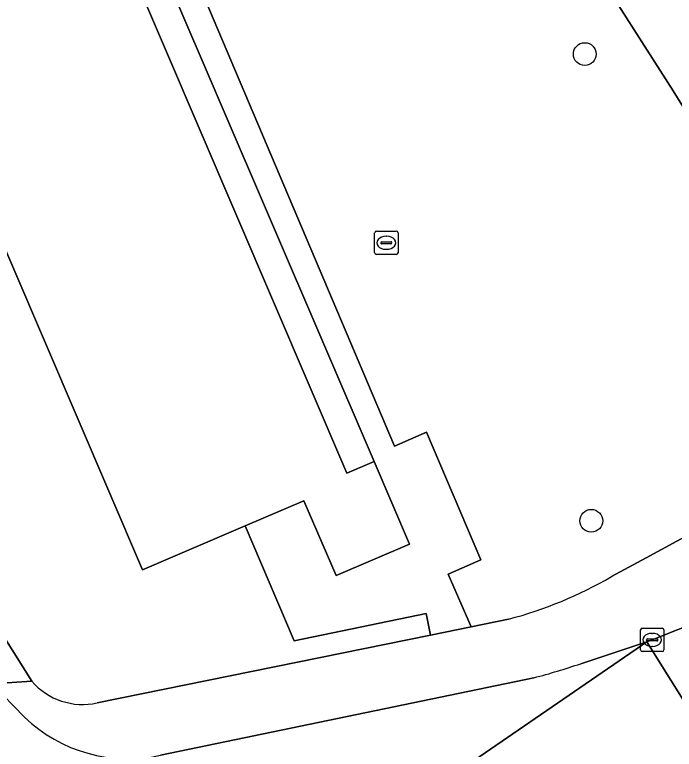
# Model space of a CAD drawing. Extents: x 160077 to 160948, y 386481 to 387498.
# Drawn here: x 160384.29 to 160412.59, y 386874.51 to 386906.01 of the extents above; entities that cross this region are included whole.
import ezdxf

# ---------------------------------------------------------------- set-up
doc = ezdxf.new("R2010")
doc.units = 0
for name, color, linetype in [('IMGEO_Boom', 7, 'Continuous'), ('IMGEO_Fietspad_gesloten', 7, 'Continuous'), ('IMGEO_Groenvoorziening', 7, 'Continuous'), ('IMGEO_Kolk', 7, 'Continuous'), ('IMGEO_Pand', 7, 'Continuous'), ('IMGEO_Rijbaan_lokaal_gesloten', 7, 'Continuous'), ('IMGEO_Rijbaan_lokaal_open', 7, 'Continuous'), ('IMGEO_Rioolput', 7, 'Continuous'), ('IMGEO_Voetpad_open', 7, 'Continuous')]:
    doc.layers.add(name, color=color, linetype=linetype)

msp = doc.modelspace()

# ---------------------------------------------------------------- linework, layer by layer
at = {"layer": 'IMGEO_Boom'}
for centre in [(160408.746, 386904.324), (160409.027, 386884.307)]:
    msp.add_circle(centre, 0.489, dxfattribs=at)
at = {"layer": 'IMGEO_Fietspad_gesloten'}
for points in [[(160384.718, 386875.882), (160383.32, 386877.321), (160343.718, 386940.41), (160343.653, 386940.514), (160340.267, 386945.91), (160336.414, 386952.059), (160311.846, 386991.299)], [(160399.68, 386871.062), (160411.413, 386879.123), (160408.572, 386878.179)], [(160406.568, 386877.578), (160390.542, 386874.252)]]:
    msp.add_lwpolyline(points, dxfattribs=at)
for centre, radius, start, end in [((160398.904, 386906.775), 30.186, 284.708, 288.68), ((160389.154, 386880.513), 6.413, 226.2304, 282.4983)]:
    msp.add_arc(centre, radius, start, end, dxfattribs=at)
at = {"layer": 'IMGEO_Groenvoorziening'}
for points in [[(160382.328, 386950.748), (160381.9, 386950.487), (160380.291, 386953.014), (160380.863, 386953.4), (160375.091, 386962.445), (160371.041, 386959.892), (160349.319, 386946.138), (160344.231, 386942.938), (160344.15, 386942.871), (160344.012, 386942.759), (160385.024, 386877.426)], [(160387.832, 386876.495), (160402.136, 386879.409), (160401.949, 386880.328), (160396.287, 386879.166), (160394.179, 386884.089), (160389.777, 386882.204), (160367.51, 386934.196), (160372.585, 386936.369), (160370.414, 386941.438), (160375.213, 386943.493), (160374.906, 386944.211), (160376.91, 386945.068), (160376.8, 386945.325), (160377.168, 386945.482), (160383.799, 386948.34), (160382.328, 386950.748)], [(160387.823, 386942.091), (160382.202, 386939.689), (160383.11, 386937.529), (160379.951, 386936.149), (160400.589, 386887.504), (160401.965, 386888.113), (160404.29, 386882.638), (160402.891, 386882.025), (160403.874, 386879.763), (160405.479, 386880.09)], [(160409.893, 386881.917), (160411.377, 386882.716), (160417.798, 386886.204), (160421.525, 386888.269), (160416.406, 386896.516), (160412.535, 386902.752), (160408.864, 386908.506), (160403.038, 386917.636), (160399.533, 386923.281), (160396.796, 386927.687), (160394.729, 386930.878), (160392.284, 386934.918), (160389.939, 386938.794), (160387.823, 386942.091)]]:
    msp.add_lwpolyline(points, dxfattribs=at)
for centre, radius, start, end in [((160400.977, 386897.211), 17.703, 284.731, 300.2393), ((160387.218, 386879.343), 2.914, 221.1482, 282.1657)]:
    msp.add_arc(centre, radius, start, end, dxfattribs=at)
at = {"layer": 'IMGEO_Kolk'}
for p, q in [((160411.139, 386878.773), (160411.139, 386879.625)), ((160411.214, 386879.699), (160412.066, 386879.699)), ((160411.627, 386879.479), (160411.652, 386879.479)), ((160412.14, 386879.625), (160412.14, 386878.773)), ((160411.398, 386879.193), (160411.398, 386879.205)), ((160411.836, 386879.156), (160411.438, 386879.156)), ((160411.441, 386879.242), (160411.839, 386879.242)), ((160411.882, 386879.205), (160411.882, 386879.193)), ((160411.65, 386878.919), (160411.625, 386878.919)), ((160412.066, 386878.699), (160411.214, 386878.699))]:
    msp.add_line(p, q, dxfattribs=at)
for points in [[(160411.139, 386878.773), (160411.139, 386879.625)], [(160411.214, 386879.699), (160412.066, 386879.699)], [(160412.14, 386879.625), (160412.14, 386878.773)], [(160412.066, 386878.699), (160411.214, 386878.699)]]:
    msp.add_lwpolyline(points, dxfattribs=at)
for centre, radius, start, end in [((160411.216, 386879.623), 0.0765, 91.552, 178.448), ((160411.216, 386879.623), 0.0765, 91.552, 178.448), ((160412.064, 386879.623), 0.0765, 1.552, 88.448), ((160412.064, 386879.623), 0.0765, 1.552, 88.448), ((160411.438, 386879.202), 0.0403, 85.8775, 175.7526), ((160411.435, 386879.192), 0.0366, 178.938, 274.7102), ((160411.839, 386879.199), 0.043, 264.8664, 352.4533), ((160411.843, 386879.204), 0.0386, 1.7309, 96.639), ((160411.216, 386878.775), 0.0765, 181.552, 268.448), ((160411.216, 386878.775), 0.0765, 181.552, 268.448), ((160412.064, 386878.775), 0.0765, 271.552, 358.448), ((160412.064, 386878.775), 0.0765, 271.552, 358.448)]:
    msp.add_arc(centre, radius, start, end, dxfattribs=at)
for centre, major_axis, ratio, start_param, end_param in [((160411.626, 386879.199), (-0.387, 0.002), 0.722429, 4.712389, 7.853982), ((160411.651, 386879.199), (-0.39, 0.002), 0.717154, 1.570796, 4.712389)]:
    msp.add_ellipse(centre, major_axis=major_axis, ratio=ratio, start_param=start_param, end_param=end_param, dxfattribs=at)
at = {"layer": 'IMGEO_Pand'}
msp.add_lwpolyline([(160396.703, 386885.17), (160398.079, 386881.957), (160401.233, 386883.307), (160399.716, 386886.848), (160398.538, 386886.344), (160376.545, 386937.697), (160377.683, 386938.184), (160379.502, 386938.998), (160379.667, 386938.611), (160380.034, 386938.768), (160379.763, 386939.403), (160379.506, 386939.294), (160378.482, 386941.694), (160378.738, 386941.803), (160377.168, 386945.482), (160376.8, 386945.325), (160376.91, 386945.068), (160374.906, 386944.211), (160375.213, 386943.493), (160370.414, 386941.438), (160372.585, 386936.369), (160367.51, 386934.196), (160389.777, 386882.204), (160394.179, 386884.089)], close=True, dxfattribs=at)
at = {"layer": 'IMGEO_Rijbaan_lokaal_gesloten'}
for points in [[(160411.413, 386879.123), (160399.68, 386871.062), (160399.674, 386871.057), (160396.796, 386869.368), (160393.9, 386867.76), (160391.329, 386866.359)], [(160399.264, 386859.036), (160399.298, 386859.084), (160399.478, 386859.209), (160404.134, 386862.447), (160416.702, 386870.665), (160411.413, 386879.123)]]:
    msp.add_lwpolyline(points, dxfattribs=at)
at = {"layer": 'IMGEO_Rijbaan_lokaal_open'}
msp.add_lwpolyline([(160413.94, 386880.112), (160411.64, 386879.199), (160411.413, 386879.123), (160416.702, 386870.665), (160421.228, 386875.484)], dxfattribs=at)
at = {"layer": 'IMGEO_Rioolput'}
for p, q in [((160399.81, 386896.73), (160400.662, 386896.73)), ((160399.735, 386895.804), (160399.735, 386896.656)), ((160400.223, 386896.51), (160400.248, 386896.51)), ((160400.736, 386896.656), (160400.736, 386895.804)), ((160399.994, 386896.224), (160399.994, 386896.236)), ((160400.432, 386896.187), (160400.034, 386896.187)), ((160400.037, 386896.273), (160400.435, 386896.273)), ((160400.478, 386896.236), (160400.478, 386896.224)), ((160400.246, 386895.95), (160400.221, 386895.95)), ((160400.662, 386895.73), (160399.81, 386895.73))]:
    msp.add_line(p, q, dxfattribs=at)
for points in [[(160399.81, 386896.73), (160400.662, 386896.73)], [(160399.735, 386895.804), (160399.735, 386896.656)], [(160400.736, 386896.656), (160400.736, 386895.804)], [(160400.662, 386895.73), (160399.81, 386895.73)]]:
    msp.add_lwpolyline(points, dxfattribs=at)
for centre, radius, start, end in [((160399.812, 386896.654), 0.0765, 91.552, 178.448), ((160399.812, 386896.654), 0.0765, 91.552, 178.448), ((160400.66, 386896.654), 0.0765, 1.552, 88.448), ((160400.66, 386896.654), 0.0765, 1.552, 88.448), ((160400.034, 386896.233), 0.0403, 85.8775, 175.7526), ((160400.031, 386896.223), 0.0366, 178.938, 274.7102), ((160400.435, 386896.23), 0.043, 264.8664, 352.4533), ((160400.439, 386896.235), 0.0386, 1.7309, 96.639), ((160399.812, 386895.806), 0.0765, 181.552, 268.448), ((160399.812, 386895.806), 0.0765, 181.552, 268.448), ((160400.66, 386895.806), 0.0765, 271.552, 358.448), ((160400.66, 386895.806), 0.0765, 271.552, 358.448)]:
    msp.add_arc(centre, radius, start, end, dxfattribs=at)
for centre, major_axis, ratio, start_param, end_param in [((160400.222, 386896.23), (-0.387, 0.002), 0.722429, 4.712389, 7.853982), ((160400.247, 386896.23), (-0.39, 0.002), 0.717154, 1.570796, 4.712389)]:
    msp.add_ellipse(centre, major_axis=major_axis, ratio=ratio, start_param=start_param, end_param=end_param, dxfattribs=at)
at = {"layer": 'IMGEO_Voetpad_open'}
for points in [[(160414.476, 386905.699), (160411.153, 386911.02), (160390.688, 386943.438), (160387.728, 386942.238), (160387.823, 386942.091), (160389.939, 386938.794), (160392.284, 386934.918), (160394.729, 386930.878), (160396.796, 386927.687), (160399.533, 386923.281), (160403.038, 386917.636), (160408.864, 386908.506), (160412.535, 386902.752), (160416.406, 386896.516), (160421.525, 386888.269), (160424.466, 386889.949), (160418.626, 386899.176)], [(160377.683, 386938.184), (160376.545, 386937.697), (160398.538, 386886.344), (160399.716, 386886.848)]]:
    msp.add_lwpolyline(points, close=True, dxfattribs=at)
for points in [[(160343.653, 386940.514), (160343.718, 386940.41), (160383.32, 386877.321), (160385.024, 386877.426), (160344.012, 386942.759)], [(160377.683, 386938.184), (160399.716, 386886.848), (160401.233, 386883.307), (160398.079, 386881.957), (160396.703, 386885.17), (160394.179, 386884.089), (160396.287, 386879.166), (160401.949, 386880.328), (160402.136, 386879.409), (160403.874, 386879.763), (160402.891, 386882.025), (160404.29, 386882.638), (160401.965, 386888.113), (160400.589, 386887.504), (160379.951, 386936.149)], [(160494.293, 386933.466), (160473.286, 386920.304), (160472.105, 386919.565), (160450.017, 386905.729), (160424.466, 386889.949), (160421.525, 386888.269), (160417.798, 386886.204), (160411.377, 386882.716), (160409.893, 386881.917)], [(160408.572, 386878.179), (160411.413, 386879.123), (160411.64, 386879.199), (160413.94, 386880.112), (160413.4, 386881.105)], [(160405.479, 386880.09), (160403.874, 386879.763), (160402.136, 386879.409), (160387.832, 386876.495)], [(160390.542, 386874.252), (160406.568, 386877.578)], [(160385.024, 386877.426), (160383.32, 386877.321), (160384.718, 386875.882)]]:
    msp.add_lwpolyline(points, dxfattribs=at)
for centre, radius, start, end in [((160400.977, 386897.211), 17.703, 284.731, 300.2393), ((160398.904, 386906.775), 30.186, 284.708, 288.68), ((160387.218, 386879.343), 2.914, 221.1482, 282.1657), ((160389.154, 386880.513), 6.413, 226.2304, 282.4983)]:
    msp.add_arc(centre, radius, start, end, dxfattribs=at)

doc.saveas('drawing.dxf')
